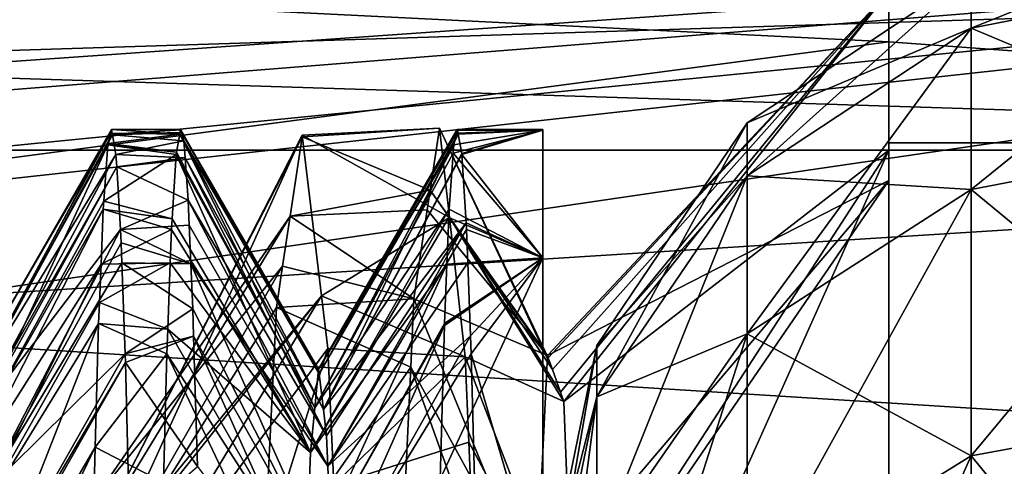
# Model space of a CAD drawing. Extents: x 0 to 200, y 18 to 95.
# Tile 212 of 491: x 73.744 to 75.167, y 57.24 to 57.886. Entities that reach past the tile are written whole.
import ezdxf

# ---------------------------------------------------------------- set-up
doc = ezdxf.new("R2010")
doc.units = 0

msp = doc.modelspace()

# ---------------------------------------------------------------- linework, layer by layer
for points in [[(66.999992, 58.968403, 263.375061), (100.857979, 56.147953, 260.252533), (66.999992, 55.257084, 259.53186)], [(122.799995, 57.297775, 280.72522), (66.999992, 58.968403, 278.624939), (66.999992, 55.257084, 282.468109)], [(66.999992, 58.968403, 263.375061), (101.619339, 56.713158, 260.703735), (100.857979, 56.147953, 260.252533)], [(66.999992, 58.968403, 263.375061), (102.531059, 57.141083, 261.13797), (101.619339, 56.713158, 260.703735)], [(66.999992, 58.968403, 263.375061), (103.638268, 57.660767, 261.665283), (102.531059, 57.141083, 261.13797)], [(122.799995, 58.968403, 278.624939), (66.999992, 58.968403, 278.624939), (122.799995, 57.297775, 280.72522)], [(66.999992, 58.968403, 263.375061), (103.960701, 57.746113, 261.767151), (103.638268, 57.660767, 261.665283)], [(66.999992, 58.968403, 263.375061), (105.602844, 58.180782, 262.28595), (103.960701, 57.746113, 261.767151)], [(55.084332, 58.070004, 41.003445), (77.999992, 58.124733, 40.976082), (55.685112, 57.509953, 39.889133)], [(77.999992, 58.124733, 51.023918), (55.291088, 57.908844, 51.467953), (55.932827, 57.236149, 52.511547)], [(55.685112, 57.509953, 39.889133), (77.999992, 58.124733, 40.976082), (55.894001, 57.31522, 39.501682)], [(55.894001, 57.31522, 39.501682), (77.999992, 58.124733, 40.976082), (56.648254, 56.421177, 38.377098)], [(77.999992, 58.124733, 51.023918), (55.932827, 57.236149, 52.511547), (56.522705, 56.617817, 53.470806)], [(77.999992, 58.124733, 51.023918), (56.522705, 56.617817, 53.470806), (56.938103, 56.044952, 54.049088)], [(56.648254, 56.421177, 38.377098), (77.999992, 58.124733, 40.976082), (57.144798, 55.832596, 37.636749)], [(77.999992, 58.124733, 51.023918), (56.938103, 56.044952, 54.049088), (77.999992, 55.020393, 55.12487)], [(57.144798, 55.832596, 37.636749), (77.999992, 58.124733, 40.976082), (57.585098, 55.134129, 37.049129)], [(57.585098, 55.134129, 37.049129), (77.999992, 58.124733, 40.976082), (77.999992, 55.020393, 36.87513)], [(74.999992, 57.853729, 268.574524), (69.499992, 58.127014, 271), (69.499992, 57.125778, 266.436615)], [(69.499992, 58.127014, 271), (74.999992, 57.853729, 273.425476), (69.499992, 57.125778, 275.563385)], [(74.999992, 57.853729, 271), (69.499992, 58.127014, 271), (74.999992, 57.853729, 268.574524)], [(74.999992, 57.853729, 273.425476), (69.499992, 58.127014, 271), (74.999992, 57.853729, 271)], [(75.5, 57.948273, 47.301796), (75.5, 58.027016, 46), (75.118851, 57.873337, 47.292698)], [(75.5, 58.027016, 46), (75.118851, 57.95153, 46), (75.118851, 57.873337, 47.292698)], [(74.999992, 57.977016, 46), (74.999992, 57.707489, 48.392101), (74.999992, 57.696705, 48.208076)], [(74.999992, 57.92654, 45.899158), (74.999992, 57.977016, 46), (74.999992, 57.696705, 48.208076)], [(74.999992, 57.977016, 46), (77.499992, 57.707489, 48.392101), (74.999992, 57.707489, 48.392101)], [(74.999992, 57.977016, 46), (77.499992, 57.707493, 43.607899), (77.499992, 57.707489, 48.392101)], [(74.999992, 57.977016, 46), (74.999992, 57.92654, 45.899158), (74.999992, 57.707493, 43.607899)], [(77.499992, 57.707493, 43.607899), (74.999992, 57.977016, 46), (74.999992, 57.707493, 43.607899)], [(75.118851, 57.873337, 47.292698), (75.118851, 57.95153, 46), (74.795242, 57.659851, 47.266777)], [(75.118851, 57.95153, 46), (74.795242, 57.736477, 46), (74.795242, 57.659851, 47.266777)], [(75.118851, 57.95153, 46), (75.118851, 57.873337, 44.707302), (74.795242, 57.736477, 46)], [(75.118851, 57.95153, 46), (75.5, 57.948273, 44.698204), (75.118851, 57.873337, 44.707302)], [(69.199997, 57.945778, 270.181091), (76.999992, 57.696964, 268.562225), (69.199997, 57.696964, 268.562225)], [(69.199997, 57.945778, 270.181091), (76.999992, 57.945778, 270.181091), (76.999992, 57.696964, 268.562225)], [(76.999992, 57.696964, 273.437744), (76.999992, 57.945778, 271.818909), (69.199997, 57.696964, 273.437744)], [(76.999992, 57.945778, 271.818909), (69.199997, 57.945778, 271.818909), (69.199997, 57.696964, 273.437744)], [(75.5, 57.713188, 48.58461), (75.5, 57.948273, 47.301796), (75.118851, 57.639896, 48.566544)], [(75.5, 57.948273, 47.301796), (75.118851, 57.873337, 47.292698), (75.118851, 57.639896, 48.566544)], [(75.118851, 57.873337, 44.707302), (75.5, 57.948273, 44.698204), (75.5, 57.713188, 43.41539)], [(74.506531, 57.400043, 45.173687), (74.999992, 57.92654, 45.899158), (74.507713, 57.39674, 45.293228)], [(74.999992, 57.653225, 43.594978), (74.999992, 57.92654, 45.899158), (74.506531, 57.400043, 45.173687)], [(74.507713, 57.39674, 45.293228), (74.999992, 57.92654, 45.899158), (74.513741, 57.379913, 45.902069)], [(74.513741, 57.379913, 45.902069), (74.999992, 57.92654, 45.899158), (74.52549, 57.347107, 47.08905)], [(74.52549, 57.347107, 47.08905), (74.999992, 57.92654, 45.899158), (74.530441, 57.333286, 47.589146)], [(74.999992, 57.92654, 45.899158), (74.999992, 57.696705, 48.208076), (74.530441, 57.333286, 47.589146)], [(74.999992, 57.707493, 43.607899), (74.999992, 57.92654, 45.899158), (74.999992, 57.653225, 43.594978)], [(75.118851, 57.639896, 48.566544), (75.118851, 57.873337, 47.292698), (74.795242, 57.431091, 48.515079)], [(75.118851, 57.873337, 47.292698), (74.795242, 57.659851, 47.266777), (74.795242, 57.431091, 48.515079)], [(74.795242, 57.659851, 44.733223), (75.118851, 57.873337, 44.707302), (75.118851, 57.639896, 43.433456)], [(74.795242, 57.736477, 46), (75.118851, 57.873337, 44.707302), (74.795242, 57.659851, 44.733223)], [(75.118851, 57.873337, 44.707302), (75.5, 57.713188, 43.41539), (75.118851, 57.639896, 43.433456)], [(74.999992, 57.853729, 268.574524), (69.499992, 57.125778, 266.436615), (74.999992, 56.880943, 266.554504)], [(69.499992, 57.125778, 275.563385), (74.999992, 57.853729, 273.425476), (74.999992, 56.880943, 275.445496)], [(76.999992, 57.707493, 268.60791), (74.999992, 57.853729, 268.574524), (74.999992, 56.880943, 266.554504)], [(74.999992, 57.853729, 273.425476), (76.999992, 57.707493, 273.39212), (74.999992, 56.880943, 275.445496)], [(76.999992, 57.707493, 273.39212), (74.999992, 57.853729, 273.425476), (76.999992, 57.707493, 268.60791)], [(74.999992, 57.853729, 273.425476), (74.999992, 57.853729, 271), (76.999992, 57.707493, 268.60791)], [(74.999992, 57.853729, 271), (74.999992, 57.853729, 268.574524), (76.999992, 57.707493, 268.60791)], [(73.876328, 57.727016, 46), (73.67379, 57.375278, 45.667988), (73.677856, 57.354191, 46.186115)], [(73.876328, 57.727016, 46), (73.875076, 57.721622, 45.835209), (73.67379, 57.375278, 45.667988)], [(73.877571, 57.720165, 46.164696), (73.876328, 57.727016, 46), (73.677856, 57.354191, 46.186115)], [(73.875076, 57.721622, 45.835209), (73.876328, 57.727016, 46), (73.975082, 57.720165, 45.835304)], [(73.876328, 57.727016, 46), (73.976326, 57.727016, 46), (73.975082, 57.720165, 45.835304)], [(73.976494, 57.726372, 46.022701), (73.876328, 57.727016, 46), (73.877571, 57.720165, 46.164696)], [(73.976326, 57.727016, 46), (73.876328, 57.727016, 46), (73.976494, 57.726372, 46.022701)], [(73.977577, 57.722355, 46.164833), (73.976494, 57.726372, 46.022701), (73.877571, 57.720165, 46.164696)], [(73.975082, 57.720165, 45.835304), (73.976326, 57.727016, 46), (74.175758, 57.380192, 45.919231)], [(73.976326, 57.727016, 46), (73.976494, 57.726372, 46.022701), (74.176567, 57.373524, 46.021515)], [(74.175758, 57.380192, 45.919231), (73.976326, 57.727016, 46), (74.176567, 57.373524, 46.021515)], [(73.976494, 57.726372, 46.022701), (73.977577, 57.722355, 46.164833), (74.176567, 57.373524, 46.021515)], [(74.350357, 57.728851, 46.154545), (74.151901, 57.716351, 46.12775), (74.336998, 57.639267, 45.280262)], [(74.350357, 57.728851, 46.154545), (74.152275, 57.7188, 46.151787), (74.151901, 57.716351, 46.12775)], [(74.152275, 57.7188, 46.151787), (74.350357, 57.728851, 46.154545), (74.365005, 57.599518, 47.110378)], [(74.37632, 57.727016, 46), (74.175758, 57.380192, 45.919231), (74.176567, 57.373524, 46.021515)], [(74.37632, 57.727016, 46), (74.375076, 57.721622, 45.835209), (74.175758, 57.380192, 45.919231)], [(74.376503, 57.72607, 46.022682), (74.37632, 57.727016, 46), (74.176567, 57.373524, 46.021515)], [(74.377571, 57.720165, 46.164696), (74.376503, 57.72607, 46.022682), (74.176567, 57.373524, 46.021515)], [(74.350357, 57.728851, 46.154545), (74.336998, 57.639267, 45.280262), (74.507713, 57.39674, 45.293228)], [(74.350357, 57.728851, 46.154545), (74.507713, 57.39674, 45.293228), (74.513741, 57.379913, 45.902069)], [(74.365005, 57.599518, 47.110378), (74.350357, 57.728851, 46.154545), (74.513741, 57.379913, 45.902069)], [(74.370262, 57.692501, 45.201412), (74.499992, 57.725719, 45.835072), (74.499992, 57.541031, 44.032497)], [(74.371124, 57.704563, 45.313709), (74.499992, 57.725719, 45.835072), (74.370262, 57.692501, 45.201412)], [(74.375076, 57.721622, 45.835209), (74.499992, 57.725719, 45.835072), (74.371124, 57.704563, 45.313709)], [(74.37632, 57.727016, 46), (74.499992, 57.725719, 45.835072), (74.375076, 57.721622, 45.835209)], [(74.37632, 57.727016, 46), (74.499992, 57.727016, 46), (74.499992, 57.725719, 45.835072)], [(74.499992, 57.727016, 46), (74.37632, 57.727016, 46), (74.376503, 57.72607, 46.022682)], [(74.499992, 57.727016, 46), (74.376503, 57.72607, 46.022682), (74.499992, 57.725719, 46.164928)], [(74.499992, 57.725719, 46.164928), (74.376503, 57.72607, 46.022682), (74.377571, 57.720165, 46.164696)], [(74.499992, 57.725719, 46.164928), (74.377571, 57.720165, 46.164696), (74.382729, 57.691902, 46.844326)], [(74.499992, 57.725719, 46.164928), (74.382729, 57.691902, 46.844326), (74.382942, 57.690762, 46.871788)], [(74.499992, 57.725719, 46.164928), (74.382942, 57.690762, 46.871788), (74.499992, 57.541031, 47.967503)], [(74.499992, 57.725719, 45.835072), (74.499992, 57.727016, 46), (74.499992, 56.327015, 46)], [(74.499992, 57.727016, 46), (74.499992, 57.725719, 46.164928), (74.499992, 56.327015, 46)], [(74.499992, 57.725719, 45.835072), (74.499992, 56.327015, 46), (74.499992, 56.17207, 44.327881)], [(74.499992, 57.541031, 44.032497), (74.499992, 57.725719, 45.835072), (74.499992, 56.17207, 44.327881)], [(74.499992, 56.327015, 46), (74.499992, 57.725719, 46.164928), (74.499992, 56.17207, 47.672119)], [(74.499992, 57.725719, 46.164928), (74.499992, 57.541031, 47.967503), (74.499992, 56.17207, 47.672119)], [(74.795242, 57.659851, 47.266777), (74.795242, 57.736477, 46), (74.578041, 57.340038, 47.227943)], [(74.795242, 57.736477, 46), (74.578041, 57.41431, 46), (74.578041, 57.340038, 47.227943)], [(74.795242, 57.736477, 46), (74.795242, 57.659851, 44.733223), (74.578041, 57.41431, 46)], [(73.67379, 57.375278, 45.667988), (73.875076, 57.721622, 45.835209), (73.671631, 57.346054, 45.39389)], [(73.875076, 57.721622, 45.835209), (73.871559, 57.706451, 45.371464), (73.671631, 57.346054, 45.39389)], [(73.877792, 57.718979, 46.193249), (73.877571, 57.720165, 46.164696), (73.677856, 57.354191, 46.186115)], [(73.882935, 57.690762, 46.871788), (73.877792, 57.718979, 46.193249), (73.677856, 57.354191, 46.186115)], [(73.86528, 57.159637, 46.119442), (74.152275, 57.7188, 46.151787), (73.882614, 57.125351, 47.204426)], [(74.151901, 57.716351, 46.12775), (74.152275, 57.7188, 46.151787), (73.86528, 57.159637, 46.119442)], [(74.134674, 57.601566, 44.999432), (74.151901, 57.716351, 46.12775), (73.86528, 57.159637, 46.119442)], [(73.875076, 57.721622, 45.835209), (73.975082, 57.720165, 45.835304), (73.871559, 57.706451, 45.371464)], [(73.871559, 57.706451, 45.371464), (73.975082, 57.720165, 45.835304), (73.970268, 57.69379, 45.20108)], [(73.977577, 57.722355, 46.164833), (73.877571, 57.720165, 46.164696), (73.877792, 57.718979, 46.193249)], [(73.977577, 57.722355, 46.164833), (73.877792, 57.718979, 46.193249), (73.98082, 57.710258, 46.592972)], [(73.98082, 57.710258, 46.592972), (73.877792, 57.718979, 46.193249), (73.882935, 57.690762, 46.871788)], [(74.152275, 57.7188, 46.151787), (74.17997, 57.486355, 47.959927), (73.882614, 57.125351, 47.204426)], [(73.98082, 57.710258, 46.592972), (73.882935, 57.690762, 46.871788), (73.982727, 57.685596, 46.843651)], [(73.970268, 57.69379, 45.20108), (73.975082, 57.720165, 45.835304), (74.170334, 57.324104, 45.22953)], [(73.975082, 57.720165, 45.835304), (74.175758, 57.380192, 45.919231), (74.170334, 57.324104, 45.22953)], [(73.977577, 57.722355, 46.164833), (73.98082, 57.710258, 46.592972), (74.176567, 57.373524, 46.021515)], [(74.176567, 57.373524, 46.021515), (73.98082, 57.710258, 46.592972), (74.1828, 57.321819, 46.814831)], [(73.98082, 57.710258, 46.592972), (73.982727, 57.685596, 46.843651), (74.1828, 57.321819, 46.814831)], [(74.336998, 57.639267, 45.280262), (74.151901, 57.716351, 46.12775), (74.134674, 57.601566, 44.999432)], [(74.152275, 57.7188, 46.151787), (74.365005, 57.599518, 47.110378), (74.17997, 57.486355, 47.959927)], [(74.375076, 57.721622, 45.835209), (74.371124, 57.704563, 45.313709), (74.175758, 57.380192, 45.919231)], [(74.377571, 57.720165, 46.164696), (74.176567, 57.373524, 46.021515), (74.1828, 57.321819, 46.814831)], [(74.382729, 57.691902, 46.844326), (74.377571, 57.720165, 46.164696), (74.1828, 57.321819, 46.814831)], [(75.5, 57.325191, 49.829731), (75.5, 57.713188, 48.58461), (75.118851, 57.254612, 49.802967)], [(75.5, 57.713188, 48.58461), (75.118851, 57.639896, 48.566544), (75.118851, 57.254612, 49.802967)], [(75.118851, 57.639896, 43.433456), (75.5, 57.713188, 43.41539), (75.5, 57.325191, 42.170269)], [(69.199997, 57.696964, 268.562225), (76.999992, 57.205116, 267), (69.199997, 57.205116, 267)], [(69.199997, 57.696964, 268.562225), (76.999992, 57.696964, 268.562225), (76.999992, 57.205116, 267)], [(76.999992, 57.205116, 275), (76.999992, 57.696964, 273.437744), (69.199997, 57.205116, 275)], [(76.999992, 57.696964, 273.437744), (69.199997, 57.696964, 273.437744), (69.199997, 57.205116, 275)], [(73.671631, 57.346054, 45.39389), (73.871124, 57.704563, 45.313709), (73.66539, 57.261749, 44.603195)], [(73.871124, 57.704563, 45.313709), (73.865326, 57.622929, 44.553539), (73.66539, 57.261749, 44.603195)], [(73.871559, 57.706451, 45.371464), (73.871124, 57.704563, 45.313709), (73.671631, 57.346054, 45.39389)], [(73.871124, 57.704563, 45.313709), (73.969711, 57.690762, 45.128212), (73.865326, 57.622929, 44.553539)], [(73.871124, 57.704563, 45.313709), (73.871559, 57.706451, 45.371464), (73.970268, 57.69379, 45.20108)], [(73.871124, 57.704563, 45.313709), (73.970268, 57.69379, 45.20108), (73.969711, 57.690762, 45.128212)], [(74.371124, 57.704563, 45.313709), (74.370262, 57.692501, 45.201412), (74.170334, 57.324104, 45.22953)], [(74.175758, 57.380192, 45.919231), (74.371124, 57.704563, 45.313709), (74.170334, 57.324104, 45.22953)], [(74.530441, 57.333286, 47.589146), (74.999992, 57.696705, 48.208076), (74.543282, 56.993294, 48.844299)], [(74.543282, 56.993294, 48.844299), (74.999992, 57.696705, 48.208076), (74.554329, 56.700787, 49.924164)], [(74.999992, 57.696705, 48.208076), (74.999992, 56.974529, 50.413158), (74.554329, 56.700787, 49.924164)], [(76.999992, 57.707493, 268.60791), (74.999992, 56.880943, 266.554504), (76.999992, 55.631706, 264.297485)], [(74.999992, 55.748978, 277.796051), (76.999992, 57.707493, 273.39212), (76.999992, 55.631706, 277.702515)], [(74.999992, 56.880943, 275.445496), (76.999992, 57.707493, 273.39212), (74.999992, 55.748978, 277.796051)], [(77.499992, 57.707493, 43.607899), (74.999992, 56.91243, 41.335751), (77.499992, 55.631706, 39.297485)], [(74.999992, 57.707493, 43.607899), (74.999992, 57.653225, 43.594978), (74.999992, 56.91243, 41.335751)], [(77.499992, 57.707493, 43.607899), (74.999992, 57.707493, 43.607899), (74.999992, 56.91243, 41.335751)], [(77.499992, 57.707489, 48.392101), (77.499992, 55.631706, 52.702515), (74.999992, 55.631706, 52.702515)], [(74.999992, 56.91243, 50.664249), (77.499992, 57.707489, 48.392101), (74.999992, 55.631706, 52.702515)], [(74.999992, 56.974529, 50.413158), (74.999992, 57.707489, 48.392101), (74.999992, 56.91243, 50.664249)], [(74.999992, 57.707489, 48.392101), (77.499992, 57.707489, 48.392101), (74.999992, 56.91243, 50.664249)], [(74.999992, 57.696705, 48.208076), (74.999992, 57.707489, 48.392101), (74.999992, 56.974529, 50.413158)], [(73.882935, 57.690762, 46.871788), (73.677856, 57.354191, 46.186115), (73.684097, 57.321857, 46.980526)], [(73.884026, 57.672955, 47.013847), (73.882935, 57.690762, 46.871788), (73.684097, 57.321857, 46.980526)], [(73.865326, 57.622929, 44.553539), (73.969711, 57.690762, 45.128212), (73.964027, 57.597565, 44.384701)], [(73.982727, 57.685596, 46.843651), (73.882935, 57.690762, 46.871788), (73.884026, 57.672955, 47.013847)], [(73.982727, 57.685596, 46.843651), (73.884026, 57.672955, 47.013847), (73.987442, 57.624805, 47.461502)], [(73.964027, 57.597565, 44.384701), (73.969711, 57.690762, 45.128212), (74.164101, 57.259689, 44.437458)], [(73.969711, 57.690762, 45.128212), (73.970268, 57.69379, 45.20108), (74.170334, 57.324104, 45.22953)], [(73.969711, 57.690762, 45.128212), (74.170334, 57.324104, 45.22953), (74.164101, 57.259689, 44.437458)], [(74.1828, 57.321819, 46.814831), (73.982727, 57.685596, 46.843651), (74.187393, 57.283787, 47.398434)], [(73.982727, 57.685596, 46.843651), (73.987442, 57.624805, 47.461502), (74.187393, 57.283787, 47.398434)], [(74.370262, 57.692501, 45.201412), (74.364502, 57.611382, 44.445972), (74.170334, 57.324104, 45.22953)], [(74.382942, 57.690762, 46.871788), (74.382729, 57.691902, 46.844326), (74.1828, 57.321819, 46.814831)], [(74.388969, 57.591904, 47.660469), (74.382942, 57.690762, 46.871788), (74.1828, 57.321819, 46.814831)], [(74.364502, 57.611382, 44.445972), (74.370262, 57.692501, 45.201412), (74.499992, 57.541031, 44.032497)], [(74.382942, 57.690762, 46.871788), (74.388969, 57.591904, 47.660469), (74.499992, 57.541031, 47.967503)], [(73.884026, 57.672955, 47.013847), (73.684097, 57.321857, 46.980526), (73.685448, 57.314873, 47.152077)], [(73.889557, 57.582222, 47.73774), (73.884026, 57.672955, 47.013847), (73.685448, 57.314873, 47.152077)], [(73.987442, 57.624805, 47.461502), (73.884026, 57.672955, 47.013847), (73.889557, 57.582222, 47.73774)], [(74.999992, 57.653225, 43.594978), (74.482582, 56.897991, 42.812939), (74.999992, 56.889614, 41.4039)], [(74.999992, 57.653225, 43.594978), (74.489937, 57.052101, 43.53759), (74.482582, 56.897991, 42.812939)], [(74.999992, 57.653225, 43.594978), (74.506531, 57.400043, 45.173687), (74.489937, 57.052101, 43.53759)], [(74.795242, 57.431091, 48.515079), (74.795242, 57.659851, 47.266777), (74.578041, 57.11829, 48.437981)], [(74.795242, 57.659851, 47.266777), (74.578041, 57.340038, 47.227943), (74.578041, 57.11829, 48.437981)], [(74.578041, 57.41431, 46), (74.795242, 57.659851, 44.733223), (74.578041, 57.340038, 44.772057)], [(74.795242, 57.659851, 44.733223), (74.795242, 57.431091, 43.484921), (74.578041, 57.340038, 44.772057)], [(74.795242, 57.659851, 44.733223), (75.118851, 57.639896, 43.433456), (74.795242, 57.431091, 43.484921)], [(74.999992, 56.91243, 41.335751), (74.999992, 57.653225, 43.594978), (74.999992, 56.889614, 41.4039)], [(74.332695, 57.610405, 44.998577), (74.336998, 57.639267, 45.280262), (74.134674, 57.601566, 44.999432)], [(74.336998, 57.639267, 45.280262), (74.332695, 57.610405, 44.998577), (74.506531, 57.400043, 45.173687)], [(74.336998, 57.639267, 45.280262), (74.506531, 57.400043, 45.173687), (74.507713, 57.39674, 45.293228)], [(75.118851, 57.254612, 49.802967), (75.118851, 57.639896, 48.566544), (74.795242, 57.053532, 49.726707)], [(75.118851, 57.639896, 48.566544), (74.795242, 57.431091, 48.515079), (74.795242, 57.053532, 49.726707)], [(74.795242, 57.431091, 43.484921), (75.118851, 57.639896, 43.433456), (75.118851, 57.254612, 42.197033)], [(75.118851, 57.639896, 43.433456), (75.5, 57.325191, 42.170269), (75.118851, 57.254612, 42.197033)], [(73.865326, 57.622929, 44.553539), (73.864502, 57.611382, 44.445972), (73.66539, 57.261749, 44.603195)], [(73.864502, 57.611382, 44.445972), (73.865326, 57.622929, 44.553539), (73.964027, 57.597565, 44.384701)], [(73.988968, 57.588497, 47.659676), (73.987442, 57.624805, 47.461502), (73.889557, 57.582222, 47.73774)], [(74.187393, 57.283787, 47.398434), (73.987442, 57.624805, 47.461502), (74.189026, 57.239807, 47.60326)], [(73.987442, 57.624805, 47.461502), (73.988968, 57.588497, 47.659676), (74.189026, 57.239807, 47.60326)], [(73.66539, 57.261749, 44.603195), (73.864502, 57.611382, 44.445972), (73.662125, 57.217571, 44.188824)], [(73.864502, 57.611382, 44.445972), (73.86132, 57.532139, 44.034206), (73.662125, 57.217571, 44.188824)], [(73.864502, 57.611382, 44.445972), (73.963097, 57.582222, 44.26226), (73.86132, 57.532139, 44.034206)], [(73.864502, 57.611382, 44.445972), (73.964027, 57.597565, 44.384701), (73.963097, 57.582222, 44.26226)], [(74.332695, 57.610405, 44.998577), (74.134674, 57.601566, 44.999432), (74.313538, 57.481922, 43.74474)], [(74.364502, 57.611382, 44.445972), (74.364029, 57.599571, 44.384613), (74.164101, 57.259689, 44.437458)], [(74.170334, 57.324104, 45.22953), (74.364502, 57.611382, 44.445972), (74.164101, 57.259689, 44.437458)], [(74.332695, 57.610405, 44.998577), (74.313538, 57.481922, 43.74474), (74.506531, 57.400043, 45.173687)], [(74.364029, 57.599571, 44.384613), (74.364502, 57.611382, 44.445972), (74.499992, 57.541031, 44.032497)], [(73.850075, 57.189713, 45.167583), (74.134674, 57.601566, 44.999432), (73.86528, 57.159637, 46.119442)], [(74.123848, 57.529362, 44.289665), (74.134674, 57.601566, 44.999432), (73.850075, 57.189713, 45.167583)], [(73.963097, 57.582222, 44.26226), (73.964027, 57.597565, 44.384701), (74.164101, 57.259689, 44.437458)], [(74.134674, 57.601566, 44.999432), (74.123848, 57.529362, 44.289665), (74.313538, 57.481922, 43.74474)], [(74.364029, 57.599571, 44.384613), (74.361328, 57.532139, 44.034206), (74.164101, 57.259689, 44.437458)], [(74.17997, 57.486355, 47.959927), (74.365005, 57.599518, 47.110378), (74.387848, 57.397884, 48.600544)], [(74.364029, 57.599571, 44.384613), (74.499992, 57.541031, 44.032497), (74.361328, 57.532139, 44.034206)], [(74.365005, 57.599518, 47.110378), (74.52549, 57.347107, 47.08905), (74.530441, 57.333286, 47.589146)], [(74.387848, 57.397884, 48.600544), (74.365005, 57.599518, 47.110378), (74.530441, 57.333286, 47.589146)], [(74.365005, 57.599518, 47.110378), (74.513741, 57.379913, 45.902069), (74.52549, 57.347107, 47.08905)], [(73.889557, 57.582222, 47.73774), (73.685448, 57.314873, 47.152077), (73.690323, 57.19931, 47.763973)], [(73.890259, 57.563072, 47.828533), (73.889557, 57.582222, 47.73774), (73.690323, 57.19931, 47.763973)], [(73.963097, 57.582222, 44.26226), (73.961327, 57.534077, 44.033962), (73.86132, 57.532139, 44.034206)], [(73.988968, 57.588497, 47.659676), (73.889557, 57.582222, 47.73774), (73.991325, 57.532383, 47.965919)], [(73.889557, 57.582222, 47.73774), (73.890259, 57.563072, 47.828533), (73.991325, 57.532383, 47.965919)], [(73.961327, 57.534077, 44.033962), (73.963097, 57.582222, 44.26226), (74.164101, 57.259689, 44.437458)], [(73.988968, 57.588497, 47.659676), (73.991325, 57.532383, 47.965919), (74.189026, 57.239807, 47.60326)], [(74.388969, 57.591904, 47.660469), (74.1828, 57.321819, 46.814831), (74.187393, 57.283787, 47.398434)], [(74.388969, 57.591904, 47.660469), (74.187393, 57.283787, 47.398434), (74.189026, 57.239807, 47.60326)], [(74.389557, 57.582222, 47.73774), (74.388969, 57.591904, 47.660469), (74.189026, 57.239807, 47.60326)], [(74.391327, 57.534077, 47.966038), (74.389557, 57.582222, 47.73774), (74.189026, 57.239807, 47.60326)], [(74.388969, 57.591904, 47.660469), (74.389557, 57.582222, 47.73774), (74.499992, 57.541031, 47.967503)], [(74.499992, 57.541031, 47.967503), (74.389557, 57.582222, 47.73774), (74.391327, 57.534077, 47.966038)], [(73.891327, 57.534077, 47.966038), (73.890259, 57.563072, 47.828533), (73.690323, 57.19931, 47.763973)], [(73.890259, 57.563072, 47.828533), (73.891327, 57.534077, 47.966038), (73.991325, 57.532383, 47.965919)], [(74.351562, 57.22126, 42.785484), (74.499992, 57.541031, 44.032497), (74.499992, 57.049179, 42.288513)], [(74.357803, 57.443192, 43.577328), (74.499992, 57.541031, 44.032497), (74.351562, 57.22126, 42.785484)], [(74.357887, 57.446453, 43.588974), (74.499992, 57.541031, 44.032497), (74.357803, 57.443192, 43.577328)], [(74.361328, 57.532139, 44.034206), (74.499992, 57.541031, 44.032497), (74.357887, 57.446453, 43.588974)], [(74.499992, 57.541031, 47.967503), (74.391327, 57.534077, 47.966038), (74.395203, 57.428619, 48.466114)], [(74.499992, 57.541031, 47.967503), (74.395203, 57.428619, 48.466114), (74.396172, 57.402142, 48.591682)], [(74.499992, 57.541031, 47.967503), (74.396172, 57.402142, 48.591682), (74.499992, 57.049179, 49.711487)], [(74.499992, 56.17207, 47.672119), (74.499992, 57.541031, 47.967503), (74.499992, 55.712513, 49.2873)], [(74.499992, 57.541031, 47.967503), (74.499992, 57.049179, 49.711487), (74.499992, 55.712513, 49.2873)], [(74.499992, 57.049179, 42.288513), (74.499992, 57.541031, 44.032497), (74.499992, 56.17207, 44.327881)], [(73.662125, 57.217571, 44.188824), (73.86132, 57.532139, 44.034206), (73.659157, 57.123356, 43.823254)], [(73.86132, 57.532139, 44.034206), (73.859085, 57.476421, 43.744678), (73.659157, 57.123356, 43.823254)], [(73.896172, 57.402142, 48.591682), (73.891327, 57.534077, 47.966038), (73.690323, 57.19931, 47.763973)], [(74.114838, 57.469349, 43.699749), (74.123848, 57.529362, 44.289665), (73.837196, 57.028164, 44.378532)], [(74.123848, 57.529362, 44.289665), (73.850075, 57.189713, 45.167583), (73.837196, 57.028164, 44.378532)], [(73.859085, 57.476421, 43.744678), (73.961327, 57.534077, 44.033962), (73.957794, 57.438007, 43.578396)], [(73.86132, 57.532139, 44.034206), (73.961327, 57.534077, 44.033962), (73.859085, 57.476421, 43.744678)], [(73.994057, 57.467518, 48.319935), (73.891327, 57.534077, 47.966038), (73.896172, 57.402142, 48.591682)], [(73.991325, 57.532383, 47.965919), (73.891327, 57.534077, 47.966038), (73.994057, 57.467518, 48.319935)], [(73.957794, 57.438007, 43.578396), (73.961327, 57.534077, 44.033962), (74.164101, 57.259689, 44.437458)], [(74.189026, 57.239807, 47.60326), (73.991325, 57.532383, 47.965919), (74.195267, 57.07291, 48.38063)], [(73.991325, 57.532383, 47.965919), (73.994057, 57.467518, 48.319935), (74.195267, 57.07291, 48.38063)], [(74.313538, 57.481922, 43.74474), (74.123848, 57.529362, 44.289665), (74.114838, 57.469349, 43.699749)], [(74.164101, 57.259689, 44.437458), (74.361328, 57.532139, 44.034206), (74.157867, 57.088432, 43.66114)], [(74.361328, 57.532139, 44.034206), (74.357887, 57.446453, 43.588974), (74.157867, 57.088432, 43.66114)], [(74.395203, 57.428619, 48.466114), (74.391327, 57.534077, 47.966038), (74.189026, 57.239807, 47.60326)], [(73.882614, 57.125351, 47.204426), (74.17997, 57.486355, 47.959927), (73.886932, 57.116821, 47.474438)], [(73.886932, 57.116821, 47.474438), (74.17997, 57.486355, 47.959927), (73.893372, 57.011475, 47.863049)], [(74.17997, 57.486355, 47.959927), (74.189056, 57.410069, 48.553352), (73.893372, 57.011475, 47.863049)], [(74.313538, 57.481922, 43.74474), (74.114838, 57.469349, 43.699749), (74.308952, 57.383251, 43.459679)], [(74.189056, 57.410069, 48.553352), (74.17997, 57.486355, 47.959927), (74.387848, 57.397884, 48.600544)], [(74.313538, 57.481922, 43.74474), (74.308952, 57.383251, 43.459679), (74.489937, 57.052101, 43.53759)], [(74.506531, 57.400043, 45.173687), (74.313538, 57.481922, 43.74474), (74.489937, 57.052101, 43.53759)], [(73.859085, 57.476421, 43.744678), (73.857887, 57.446453, 43.588974), (73.659157, 57.123356, 43.823254)], [(74.095924, 57.077293, 42.519444), (74.114838, 57.469349, 43.699749), (73.837196, 57.028164, 44.378532)], [(73.857887, 57.446453, 43.588974), (73.859085, 57.476421, 43.744678), (73.957794, 57.438007, 43.578396)], [(73.995201, 57.428062, 48.465698), (73.994057, 57.467518, 48.319935), (73.896172, 57.402142, 48.591682)], [(73.994057, 57.467518, 48.319935), (73.995201, 57.428062, 48.465698), (74.195267, 57.07291, 48.38063)], [(74.308952, 57.383251, 43.459679), (74.114838, 57.469349, 43.699749), (74.095924, 57.077293, 42.519444)], [(73.659157, 57.123356, 43.823254), (73.857887, 57.446453, 43.588974), (73.652924, 56.924908, 43.053226)], [(73.857887, 57.446453, 43.588974), (73.852859, 57.26733, 42.94986), (73.652924, 56.924908, 43.053226)], [(73.857887, 57.446453, 43.588974), (73.956482, 57.402142, 43.408318), (73.852859, 57.26733, 42.94986)], [(73.857887, 57.446453, 43.588974), (73.957794, 57.438007, 43.578396), (73.956482, 57.402142, 43.408318)], [(73.956482, 57.402142, 43.408318), (73.957794, 57.438007, 43.578396), (74.157867, 57.088432, 43.66114)], [(73.957794, 57.438007, 43.578396), (74.164101, 57.259689, 44.437458), (74.157867, 57.088432, 43.66114)], [(74.157867, 57.088432, 43.66114), (74.357803, 57.443192, 43.577328), (74.15416, 56.986679, 43.199898)], [(74.357803, 57.443192, 43.577328), (74.351562, 57.22126, 42.785484), (74.15416, 56.986679, 43.199898)], [(74.357887, 57.446453, 43.588974), (74.357803, 57.443192, 43.577328), (74.157867, 57.088432, 43.66114)], [(73.995201, 57.428062, 48.465698), (73.896172, 57.402142, 48.591682), (73.8965, 57.389977, 48.63229)], [(73.995201, 57.428062, 48.465698), (73.8965, 57.389977, 48.63229), (74.000671, 57.239487, 49.162342)], [(74.195267, 57.07291, 48.38063), (73.995201, 57.428062, 48.465698), (74.199066, 56.971382, 48.853527)], [(73.995201, 57.428062, 48.465698), (74.000671, 57.239487, 49.162342), (74.199066, 56.971382, 48.853527)], [(74.395203, 57.428619, 48.466114), (74.189026, 57.239807, 47.60326), (74.195267, 57.07291, 48.38063)], [(74.396172, 57.402142, 48.591682), (74.395203, 57.428619, 48.466114), (74.195267, 57.07291, 48.38063)], [(74.795242, 57.053532, 49.726707), (74.795242, 57.431091, 48.515079), (74.578041, 56.752304, 49.612465)], [(74.795242, 57.431091, 48.515079), (74.578041, 57.11829, 48.437981), (74.578041, 56.752304, 49.612465)], [(74.578041, 57.11829, 43.562019), (74.795242, 57.431091, 43.484921), (74.795242, 57.053532, 42.273293)], [(74.578041, 57.340038, 44.772057), (74.795242, 57.431091, 43.484921), (74.578041, 57.11829, 43.562019)], [(74.795242, 57.431091, 43.484921), (75.118851, 57.254612, 42.197033), (74.795242, 57.053532, 42.273293)], [(73.893372, 57.011475, 47.863049), (74.189056, 57.410069, 48.553352), (73.921394, 56.553055, 49.554058)], [(74.189056, 57.410069, 48.553352), (74.197914, 57.212643, 49.101067), (73.921394, 56.553055, 49.554058)], [(74.189056, 57.410069, 48.553352), (74.387848, 57.397884, 48.600544), (74.197914, 57.212643, 49.101067)], [(74.578041, 57.340038, 47.227943), (74.578041, 57.41431, 46), (74.500015, 56.962181, 47.182064)], [(74.578041, 57.41431, 46), (74.500015, 57.033684, 46), (74.500015, 56.962181, 47.182064)], [(74.578041, 57.41431, 46), (74.578041, 57.340038, 44.772057), (74.500015, 57.033684, 46)], [(73.896172, 57.402142, 48.591682), (73.690323, 57.19931, 47.763973), (73.696564, 57.051792, 48.545071)], [(73.8965, 57.389977, 48.63229), (73.896172, 57.402142, 48.591682), (73.696564, 57.051792, 48.545071)], [(73.852859, 57.26733, 42.94986), (73.956482, 57.402142, 43.408318), (73.951561, 57.216087, 42.78706)], [(73.951561, 57.216087, 42.78706), (73.956482, 57.402142, 43.408318), (74.15416, 56.986679, 43.199898)], [(73.956482, 57.402142, 43.408318), (74.157867, 57.088432, 43.66114), (74.15416, 56.986679, 43.199898)], [(74.401428, 57.203056, 49.256466), (74.396172, 57.402142, 48.591682), (74.195267, 57.07291, 48.38063)], [(74.387848, 57.397884, 48.600544), (74.393082, 57.274494, 48.921841), (74.197914, 57.212643, 49.101067)], [(74.387848, 57.397884, 48.600544), (74.530441, 57.333286, 47.589146), (74.543282, 56.993294, 48.844299)], [(74.393082, 57.274494, 48.921841), (74.387848, 57.397884, 48.600544), (74.543282, 56.993294, 48.844299)], [(74.396172, 57.402142, 48.591682), (74.401428, 57.203056, 49.256466), (74.499992, 57.049179, 49.711487)], [(73.8965, 57.389977, 48.63229), (73.696564, 57.051792, 48.545071), (73.697075, 57.039726, 48.608952)], [(73.902725, 57.154083, 49.420002), (73.8965, 57.389977, 48.63229), (73.697075, 57.039726, 48.608952)], [(74.000671, 57.239487, 49.162342), (73.8965, 57.389977, 48.63229), (73.902725, 57.154083, 49.420002)], [(74.308952, 57.383251, 43.459679), (74.095924, 57.077293, 42.519444), (74.280861, 56.77779, 41.710552)], [(74.482582, 56.897991, 42.812939), (74.308952, 57.383251, 43.459679), (74.280861, 56.77779, 41.710552)], [(74.489937, 57.052101, 43.53759), (74.308952, 57.383251, 43.459679), (74.482582, 56.897991, 42.812939)], [(74.578041, 57.11829, 48.437981), (74.578041, 57.340038, 47.227943), (74.500015, 56.748718, 48.346889)], [(74.578041, 57.340038, 47.227943), (74.500015, 56.962181, 47.182064), (74.500015, 56.748718, 48.346889)], [(74.500015, 57.033684, 46), (74.578041, 57.340038, 44.772057), (74.500015, 56.962181, 44.817936)], [(74.578041, 57.340038, 44.772057), (74.578041, 57.11829, 43.562019), (74.500015, 56.962181, 44.817936)], [(75.5, 57.325191, 49.829731), (75.118851, 57.254612, 49.802967), (75.118851, 56.723103, 50.983932)], [(75.5, 56.789944, 51.019009), (75.5, 57.325191, 49.829731), (75.118851, 56.723103, 50.983932)], [(75.118851, 57.254612, 42.197033), (75.5, 57.325191, 42.170269), (75.5, 56.789944, 40.980991)], [(122.799995, 55.257084, 282.468109), (122.799995, 57.297775, 280.72522), (66.999992, 55.257084, 282.468109)], [(73.652924, 56.924908, 43.053226), (73.852859, 57.26733, 42.94986), (73.65049, 56.847492, 42.752842)], [(73.852859, 57.26733, 42.94986), (73.851273, 57.210934, 42.748631), (73.65049, 56.847492, 42.752842)], [(73.852859, 57.26733, 42.94986), (73.951561, 57.216087, 42.78706), (73.851273, 57.210934, 42.748631)], [(74.197914, 57.212643, 49.101067), (74.393082, 57.274494, 48.921841), (74.395943, 57.206882, 49.097889)], [(74.395943, 57.206882, 49.097889), (74.393082, 57.274494, 48.921841), (74.543282, 56.993294, 48.844299)], [(75.118851, 57.254612, 49.802967), (74.795242, 57.053532, 49.726707), (74.795242, 56.532681, 50.883991)], [(75.118851, 56.723103, 50.983932), (75.118851, 57.254612, 49.802967), (74.795242, 56.532681, 50.883991)], [(74.795242, 57.053532, 42.273293), (75.118851, 57.254612, 42.197033), (75.118851, 56.723103, 41.016068)], [(75.118851, 57.254612, 42.197033), (75.5, 56.789944, 40.980991), (75.118851, 56.723103, 41.016068)]]:
    msp.add_3dface(points)

doc.saveas('drawing.dxf')
